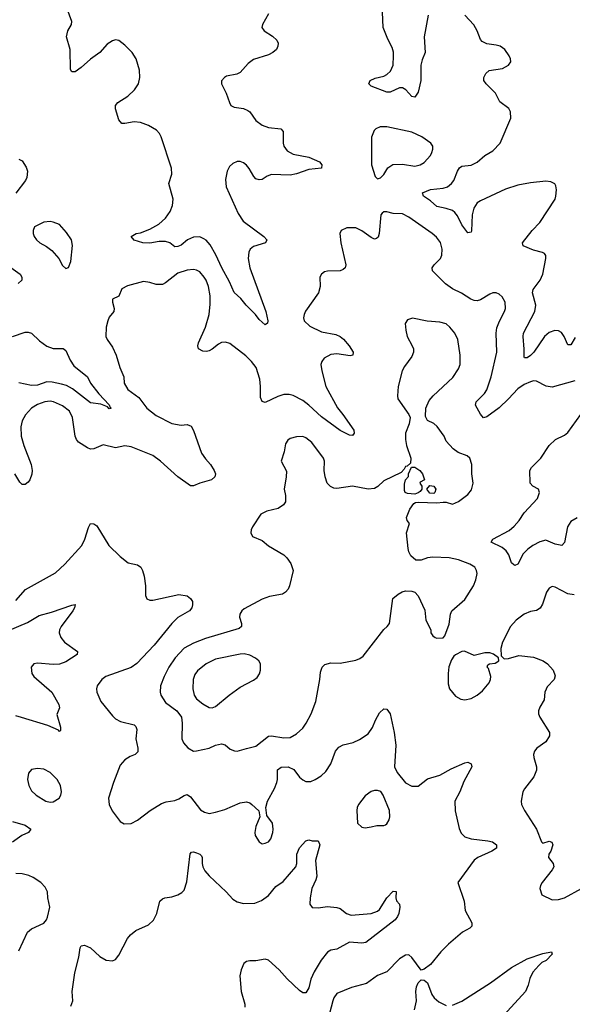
# Model space of a CAD drawing. Header units: inches. Extents: x 1649636 to 1815363, y 506543 to 641975.
# Tile 542 of 656: x 1753375 to 1756919, y 571068 to 577381. Entities that reach past the tile are written whole.
import ezdxf

# ---------------------------------------------------------------- set-up
doc = ezdxf.new("R2010")
doc.units = ezdxf.units.IN
doc.header["$MEASUREMENT"] = 0
doc.layers.add('B7557', color=7, linetype='Continuous')

msp = doc.modelspace()

# ---------------------------------------------------------------- linework, layer by layer
at = {"layer": 'B7557', "color": 5}
for points, elevation in [([(1754970, 577419.3), (1754932.7, 577350), (1754928.4, 577330), (1754943.8, 577310), (1754996, 577276), (1755023.7, 577250), (1755032.6, 577230), (1755031.3, 577210), (1755022, 577190), (1754999.3, 577170), (1754970, 577156.4), (1754875.1, 577124.9), (1754839.6, 577100.4), (1754790, 577043), (1754767.5, 577032.5), (1754702.3, 577017.7), (1754688, 577010), (1754670.4, 576989.6), (1754668.5, 576970), (1754700.3, 576910), (1754719.6, 576850), (1754730.2, 576830.2), (1754750, 576820.3), (1754810, 576812.1), (1754838.6, 576798.6), (1754850.3, 576790), (1754890, 576733.4), (1754930, 576705.5), (1754970, 576689), (1755050, 576681.3), (1755064.4, 576664.4), (1755064, 576590), (1755068.9, 576570), (1755090, 576539.5), (1755130, 576519.6), (1755230, 576498.3), (1755298.8, 576470), (1755312.2, 576450), (1755310, 576429.5), (1755230, 576420.4), (1755150, 576392), (1755110, 576383.5), (1754990, 576388.6), (1754962.3, 576377.7), (1754930, 576356.3), (1754910, 576353), (1754890, 576360.5), (1754875.7, 576375.7), (1754847, 576427), (1754830, 576447.8), (1754810, 576463.5), (1754790, 576471.1), (1754770, 576471), (1754741.5, 576458.5), (1754721.2, 576438.8), (1754706.4, 576410), (1754695.8, 576355.8), (1754699.3, 576310), (1754777.3, 576137.3), (1754809.3, 576089.3), (1754941.6, 575990), (1754960.5, 575970), (1754950.7, 575950), (1754874, 575926), (1754852.9, 575910), (1754844.3, 575890), (1754839.4, 575850), (1754850.1, 575790.1), (1754953.1, 575510), (1754966.8, 575450), (1754965.4, 575434.6), (1754950, 575425.2), (1754910, 575458), (1754887.8, 575490), (1754827.8, 575550), (1754794, 575594), (1754750, 575632.3), (1754720.1, 575699.9), (1754670.6, 575790), (1754633.8, 575873.9), (1754596.4, 575936.4), (1754570, 575967.1), (1754556.4, 575976.4), (1754530, 575988.7), (1754490, 575986.8), (1754451.6, 575968.4), (1754410, 575934.5), (1754390, 575926.2), (1754370, 575925.4), (1754337.6, 575950), (1754310, 575959.4), (1754270, 575959), (1754210, 575947), (1754164, 575950), (1754110, 575968.2), (1754089.2, 575990), (1754122, 576010), (1754150, 576015.2), (1754210, 576037.2), (1754268.3, 576070), (1754311, 576109), (1754339.8, 576150), (1754355.3, 576190), (1754359.8, 576230), (1754330.9, 576330), (1754349.8, 576390), (1754347.8, 576427.8), (1754282.8, 576630), (1754271.8, 576651.8), (1754253.5, 576673.5), (1754202.1, 576702.1), (1754150, 576720.6), (1754110, 576726.8), (1754050, 576715.3), (1754030, 576715.6), (1754010, 576738), (1753988.7, 576810), (1753989.8, 576830), (1754005.4, 576850), (1754068.3, 576890), (1754112.2, 576930), (1754136.4, 576970), (1754146.2, 577010), (1754143.5, 577056.5), (1754121.1, 577130), (1754095.9, 577170), (1754050, 577216.9), (1754010, 577248.2), (1753990, 577251), (1753970, 577245.7), (1753936.2, 577223.8), (1753888.9, 577170), (1753830, 577128.7), (1753770, 577074), (1753730, 577047.1), (1753710, 577045.6), (1753700.4, 577060.4), (1753697.8, 577190), (1753676.4, 577270), (1753683.9, 577310), (1753706.6, 577350), (1753709.7, 577370), (1753679.1, 577450)], 520), ([(1755994.8, 577410), (1755969.5, 577270), (1755975.9, 577170), (1755955.9, 577124.1), (1755946.8, 577090), (1755947.6, 576990), (1755930, 576916), (1755910, 576883.7), (1755890, 576887.8), (1755851.8, 576931.8), (1755830, 576943.1), (1755810, 576943.5), (1755750, 576915.6), (1755730, 576915.8), (1755630, 576955.1), (1755615.1, 576970), (1755622.7, 576990), (1755654, 577006), (1755710, 577019.1), (1755730, 577029.1), (1755754, 577050), (1755769.8, 577090), (1755772.8, 577150), (1755771.9, 577171.9), (1755763.1, 577203.1), (1755735.9, 577255.9), (1755706.8, 577330), (1755702, 577430)], 520), ([(1756936.8, 575343.2), (1756910, 575295.1), (1756890, 575296.9), (1756866.6, 575350), (1756850, 575375.6), (1756830, 575386.6), (1756807.1, 575387.1), (1756770, 575374.4), (1756741.3, 575350), (1756672.3, 575250), (1756650, 575228.7), (1756630, 575213.3), (1756612.9, 575212.9), (1756610, 575218), (1756610.8, 575269.2), (1756603.2, 575350), (1756606.2, 575370), (1756678.8, 575510), (1756684.8, 575550), (1756664.1, 575630), (1756667.7, 575650), (1756712.4, 575710), (1756729.7, 575750), (1756749.4, 575850), (1756749.4, 575869.4), (1756740.9, 575880.9), (1756727.8, 575887.8), (1756670, 575903.5), (1756604.5, 575930), (1756599.7, 575950), (1756661, 576030), (1756710, 576081.3), (1756808.3, 576230), (1756814.5, 576250), (1756817.4, 576290), (1756814.5, 576314.5), (1756807.5, 576327.5), (1756781.6, 576341.6), (1756750, 576345.6), (1756650, 576335.1), (1756570, 576319.4), (1756490, 576294.7), (1756330, 576219.4), (1756310, 576205.7), (1756287.5, 576172.5), (1756277.6, 576130), (1756272.1, 576027.9), (1756270, 576019), (1756250, 576014.5), (1756210, 576065.4), (1756182.7, 576122.7), (1756165.6, 576145.6), (1756150, 576157), (1756110, 576170.6), (1756050, 576182.2), (1756010, 576219.8), (1755965.6, 576250), (1755958.4, 576270), (1756010, 576291.6), (1756090, 576299.8), (1756118.9, 576310), (1756143.9, 576330), (1756158.8, 576350), (1756182.4, 576410), (1756194.7, 576430), (1756210, 576441.6), (1756270, 576447.7), (1756310, 576466.5), (1756359.1, 576510), (1756410, 576539.7), (1756456, 576590), (1756524.1, 576750), (1756523.1, 576790), (1756511.6, 576811.6), (1756453.4, 576853.4), (1756426.5, 576910), (1756366.2, 576970), (1756352.1, 576990), (1756351, 577010), (1756363.9, 577036.1), (1756385.9, 577054.1), (1756471.8, 577068.2), (1756509.2, 577090), (1756525.2, 577110), (1756523.7, 577130), (1756515.1, 577150), (1756485.6, 577190), (1756457, 577210), (1756430, 577218.2), (1756370, 577225.6), (1756341.1, 577241.1), (1756330, 577254), (1756308.4, 577310), (1756287.4, 577347.4), (1756230, 577410.8)], 520), ([(1753370, 576487), (1753390, 576475.3), (1753415.8, 576435.8), (1753424.2, 576410), (1753421.8, 576370), (1753413.2, 576350), (1753351.1, 576268.9)], 520), ([(1756934.3, 575065.7), (1756790, 575024.5), (1756751.6, 575031.6), (1756690, 575062.6), (1756670, 575064.4), (1756650, 575059.8), (1756610, 575041.1), (1756570, 575014.6), (1756510.5, 574949.5), (1756450, 574892.5), (1756370, 574835.3), (1756348.7, 574828.7), (1756330.7, 574850.7), (1756297.2, 574910), (1756301.5, 574930), (1756355.3, 574984.7), (1756370, 575006.7), (1756398, 575090), (1756434.8, 575250), (1756431.4, 575370), (1756435.1, 575404.9), (1756451.3, 575448.7), (1756485.1, 575510), (1756489.7, 575530), (1756488.2, 575570), (1756470, 575604.5), (1756450, 575622), (1756430, 575629.5), (1756410, 575629.5), (1756390, 575620.5), (1756330, 575583.9), (1756310, 575578.7), (1756290, 575580.9), (1756268.4, 575588.4), (1756208, 575628), (1756150, 575655.4), (1756106.9, 575686.9), (1756021.6, 575770), (1756020.5, 575790), (1756033, 575810), (1756073, 575850), (1756082.6, 575870), (1756085.1, 575910), (1756072.9, 575952.9), (1756047.5, 575987.5), (1756021.3, 576010), (1755870, 576115.6), (1755830, 576135.1), (1755770, 576137.7), (1755730, 576149.6), (1755710, 576149.3), (1755699.3, 576140.7), (1755690.4, 576129.6), (1755681.3, 576010), (1755673.7, 575986.3), (1755662.5, 575977.5), (1755650, 575974.5), (1755630, 575983.6), (1755570, 576026), (1755530, 576045.6), (1755473.4, 576046.6), (1755436, 576030), (1755428, 576010), (1755434.4, 575950), (1755466.4, 575810), (1755463, 575790), (1755450, 575778.4), (1755430, 575771.5), (1755350, 575769.5), (1755330, 575763.7), (1755310.8, 575750), (1755300.7, 575730), (1755301.6, 575670), (1755292.2, 575630), (1755207.8, 575512.2), (1755199.3, 575490), (1755195.5, 575470), (1755200.5, 575450), (1755235.1, 575415.1), (1755310, 575380.2), (1755402.4, 575362.4), (1755430, 575350.3), (1755452.2, 575332.2), (1755488.9, 575290), (1755514, 575250), (1755510.7, 575230), (1755493.5, 575226.5), (1755410, 575238.7), (1755370, 575234), (1755328.7, 575210), (1755313.4, 575190), (1755306.7, 575170), (1755312.4, 575130), (1755338.2, 575030), (1755412.7, 574892.7), (1755447.8, 574850), (1755517.1, 574750), (1755519.1, 574730), (1755510, 574714), (1755490, 574716.2), (1755430, 574746.6), (1755310, 574834.4), (1755230.4, 574910.4), (1755190, 574938.6), (1755130, 574970.8), (1755102.6, 574977.4), (1755070, 574977.8), (1755030, 574965.8), (1754950, 574926.6), (1754930, 574932.3), (1754919.4, 574959.4), (1754920.3, 575030), (1754915.8, 575075.8), (1754891.3, 575150), (1754862, 575190), (1754826.4, 575226.4), (1754723.8, 575303.8), (1754694.2, 575314.2), (1754670, 575310.9), (1754650, 575300.4), (1754610, 575267.8), (1754590, 575256.9), (1754574.2, 575254.2), (1754550, 575255.6), (1754520.9, 575270), (1754518, 575290), (1754522.7, 575310), (1754566.1, 575410), (1754589.2, 575490), (1754597.7, 575557.7), (1754597.2, 575610), (1754585.3, 575670), (1754570.7, 575710), (1754558.2, 575730), (1754530, 575764.4), (1754510, 575775.1), (1754490, 575778.8), (1754450, 575774.2), (1754390, 575755.3), (1754310, 575693.5), (1754290, 575684), (1754250, 575683.1), (1754210, 575696.4), (1754170, 575701.3), (1754066.1, 575673.9), (1754030, 575655.1), (1754010, 575608), (1753971.1, 575588.9), (1753970.8, 575570), (1753982, 575530), (1753979.1, 575510), (1753950, 575473.2), (1753940.5, 575450), (1753930.5, 575410), (1753927.7, 575350), (1753936.3, 575330), (1753970, 575281.6), (1753994.7, 575230), (1754016.5, 575150), (1754043.6, 575090), (1754046.2, 575050), (1754068, 575010), (1754138.9, 574958.9), (1754191.3, 574890), (1754250, 574843.2), (1754351.3, 574791.3), (1754410, 574781.7), (1754450, 574784.4), (1754474.3, 574774.3), (1754490, 574747.3), (1754541.3, 574601.3), (1754565.7, 574565.7), (1754599.3, 574530), (1754623, 574490), (1754630.4, 574470), (1754627.3, 574450), (1754606, 574430), (1754531, 574410), (1754490, 574391.5), (1754470, 574393), (1754390, 574449.8), (1754279.2, 574550), (1754230, 574586.6), (1754090, 574642.5), (1754050, 574648), (1753990, 574636), (1753910, 574655.4), (1753850, 574629.7), (1753830, 574628.2), (1753810, 574636.3), (1753752.3, 574672.3), (1753738.7, 574690), (1753730.7, 574710.7), (1753713.1, 574830), (1753693.7, 574870), (1753650, 574904.5), (1753591.7, 574931.7), (1753570, 574935.7), (1753536.3, 574930), (1753490, 574913.2), (1753450.3, 574890), (1753413.2, 574846.8), (1753391.9, 574808.1), (1753382.4, 574770), (1753385, 574710), (1753401.1, 574650), (1753449.2, 574530), (1753455.5, 574490), (1753453.9, 574466.1), (1753439.6, 574430), (1753430, 574415.6), (1753410, 574401.6), (1753390, 574401.6), (1753375.2, 574415.2), (1753343.1, 574470)], 540), ([(1753268, 575828), (1753377.6, 575750), (1753388.7, 575730), (1753388.4, 575710), (1753366, 575690)], 520), ([(1753330, 575350.2), (1753410, 575376.9), (1753430, 575378), (1753450, 575370.3), (1753501.7, 575321.7), (1753550, 575287.6), (1753590, 575273.1), (1753653.7, 575273.7), (1753670, 575260.7), (1753698, 575198), (1753722, 575162), (1753810, 575090.4), (1753830.2, 575050), (1753882.7, 574982.7), (1753950, 574912.4), (1753954.6, 574894.6), (1753961, 574890), (1753950, 574886), (1753937.6, 574897.6), (1753894.9, 574914.9), (1753830, 574925.3), (1753714, 575014), (1753674.7, 575034.7), (1753644.2, 575044.2), (1753582.6, 575057.4), (1753550, 575058.9), (1753490, 575037.2), (1753450, 575034.5), (1753370, 575051.6)], 520), ([(1756950, 574186.4), (1756910, 574163.1), (1756888, 574130), (1756870, 574029), (1756851, 574010), (1756810, 574019.1), (1756750, 574043.1), (1756710, 574034.2), (1756664.9, 574010), (1756633.5, 573986.5), (1756604.7, 573955.3), (1756570, 573889.2), (1756550, 573881.2), (1756544.8, 573884.8), (1756530, 573899), (1756511.1, 573950), (1756495.7, 573975.7), (1756470, 573997.3), (1756399.3, 574030), (1756409.3, 574050), (1756513.8, 574106.2), (1756547.3, 574132.7), (1756578.5, 574170), (1756610, 574218.7), (1756695.1, 574310), (1756709.4, 574350), (1756702.7, 574370), (1756665.2, 574390), (1756648.4, 574408.5), (1756647.3, 574490), (1756657.6, 574510), (1756717.6, 574570), (1756770, 574650.4), (1756810.7, 574689.3), (1756870, 574718), (1756890, 574734.3), (1756974.2, 574850)], 540), ([(1753350, 573656.1), (1753413.2, 573726.8), (1753604.7, 573835.3), (1753665.1, 573890), (1753772.7, 574010), (1753792.4, 574050), (1753815.5, 574124.5), (1753830, 574150.5), (1753850, 574148.5), (1753870, 574135.3), (1753946.9, 574010), (1754018.6, 573938.6), (1754070, 573898.9), (1754130, 573885.7), (1754152, 573870), (1754163.6, 573850), (1754172.4, 573812.4), (1754182.6, 573750), (1754183, 573690), (1754190, 573666.8), (1754210, 573659.1), (1754230, 573658.4), (1754395.6, 573695.6), (1754450, 573686.8), (1754470.7, 573670.7), (1754482.8, 573650), (1754483, 573630), (1754478.4, 573610), (1754463.8, 573590), (1754390, 573547.3), (1754350.3, 573510), (1754237.8, 573370), (1754127, 573253), (1754090, 573227), (1753928, 573170), (1753901.6, 573150), (1753872.4, 573110), (1753868.2, 573090), (1753870.3, 573070), (1753895.6, 573010), (1753970, 572916.5), (1753990, 572898.3), (1754021.3, 572881.3), (1754110, 572859.5), (1754120.4, 572850), (1754126.3, 572830), (1754120.8, 572770), (1754133.1, 572710), (1754133.3, 572686.7), (1754116, 572670), (1754082.9, 572657.1), (1754050, 572636.2), (1754019.6, 572600.4), (1753976.9, 572490), (1753945.7, 572390), (1753948.9, 572348.9), (1753968.5, 572308.5), (1754019.8, 572239.8), (1754044.5, 572224.5), (1754090, 572227.3), (1754130, 572248), (1754211.8, 572310), (1754284.6, 572355.4), (1754313.6, 572366.4), (1754370, 572375.5), (1754394.8, 572385.2), (1754430, 572407.6), (1754450, 572412.9), (1754470, 572397.6), (1754535.5, 572315.5), (1754560, 572300), (1754590, 572291.6), (1754630, 572299), (1754690, 572318), (1754790, 572360.2), (1754830, 572366), (1754850, 572360.4), (1754864.9, 572350), (1754907.9, 572307.9), (1754916, 572270), (1754890, 572208), (1754883, 572170), (1754885.5, 572150), (1754911, 572110), (1754930, 572097.3), (1754950, 572100.7), (1754970, 572110.7), (1754986.6, 572130), (1754998, 572170), (1755000.5, 572190), (1754995.6, 572230), (1754959.3, 572279.3), (1754954.5, 572330), (1754965.1, 572370), (1755009, 572451), (1755023.5, 572490), (1755028.6, 572510), (1755027.9, 572572.1), (1755052.1, 572587.9), (1755096, 572590), (1755133, 572573), (1755170, 572524.2), (1755190, 572506.3), (1755210, 572496.5), (1755243.3, 572496.7), (1755270, 572508.9), (1755307.7, 572532.3), (1755339.3, 572560.7), (1755369.6, 572610), (1755400.5, 572690), (1755422.5, 572717.5), (1755450, 572732.2), (1755512.8, 572747.2), (1755555.2, 572764.8), (1755610, 572803), (1755637, 572843), (1755656.2, 572890), (1755683, 572937), (1755710, 572962.8), (1755730, 572960.7), (1755750, 572931.3), (1755777.6, 572810), (1755786.7, 572730), (1755779.1, 572590), (1755795.2, 572555.2), (1755850, 572487.7), (1755890, 572466), (1755930, 572466.4), (1755990, 572513), (1756070, 572537.1), (1756142.9, 572577.1), (1756230, 572615.8), (1756250, 572620.5), (1756270.7, 572610), (1756274.9, 572590), (1756223.4, 572496.6), (1756197, 572430), (1756166.7, 572370), (1756168.2, 572308.2), (1756194.5, 572194.5), (1756206, 572166), (1756230, 572141.3), (1756270, 572129), (1756377.2, 572117.2), (1756406.8, 572110), (1756432.2, 572090), (1756433, 572070), (1756402, 572050), (1756312.7, 572010), (1756290, 571991.3), (1756184.7, 571850), (1756224.9, 571730), (1756232.7, 571670), (1756274, 571590), (1756275.5, 571570), (1756262.9, 571557.1), (1756215.5, 571530), (1756125.9, 571454.1), (1756076.1, 571403.9), (1756010, 571323.7), (1755970, 571293.2), (1755950, 571288), (1755890, 571369.2), (1755870, 571385.2), (1755850, 571383.7), (1755810, 571359.6), (1755730, 571276.3), (1755670, 571252.6), (1755598.2, 571201.8), (1755503.7, 571176.3), (1755410, 571136.9), (1755390.3, 571110), (1755382.3, 571090), (1755360.9, 571010)], 540), ([(1756930, 573693.7), (1756890, 573698.7), (1756810, 573743.1), (1756790, 573746.3), (1756770, 573736.9), (1756754.3, 573710), (1756727.5, 573632.5), (1756712.7, 573607.3), (1756690, 573592.6), (1756650, 573585.7), (1756610, 573569.7), (1756559.3, 573530), (1756522.4, 573490), (1756470.7, 573390), (1756461, 573350), (1756462, 573302), (1756482, 573282), (1756510, 573284.7), (1756576.5, 573303.5), (1756670, 573293.4), (1756731.3, 573270), (1756761, 573250), (1756796, 573210), (1756810, 573174), (1756802.8, 573150), (1756757.5, 573102.5), (1756750.4, 573089.6), (1756743, 573070), (1756739.3, 573020.7), (1756710, 572974), (1756702.4, 572950), (1756702.4, 572930), (1756710.4, 572910), (1756772.9, 572810), (1756773.1, 572790), (1756748.4, 572750), (1756692.4, 572710), (1756677, 572690), (1756670.3, 572670), (1756671.7, 572650), (1756690.2, 572590.2), (1756690, 572569.2), (1756672.9, 572527.2), (1756611.6, 572448.5), (1756602.4, 572430), (1756590.4, 572370), (1756593.7, 572350), (1756611.8, 572310), (1756690.3, 572190), (1756720.5, 572110), (1756730, 572101.6), (1756770, 572113.4), (1756787.5, 572107.5), (1756794, 572090), (1756781.7, 572050), (1756769.2, 572030), (1756766, 572010), (1756796.3, 571970), (1756801.6, 571950), (1756790, 571929.2), (1756726, 571850), (1756716, 571830), (1756711, 571810), (1756724.7, 571770), (1756790, 571738.8), (1756830, 571739.1), (1756870, 571750.6), (1756978, 571810)], 560), ([(1753298.1, 573461.9), (1753424.7, 573515.3), (1753499.8, 573560.2), (1753578.5, 573581.5), (1753710, 573627.3), (1753730.4, 573630.4), (1753727.3, 573610), (1753715.3, 573590), (1753640.4, 573490), (1753630.5, 573470), (1753628, 573450), (1753639, 573419), (1753662, 573390), (1753746, 573330), (1753742.8, 573310), (1753670, 573263), (1753630, 573248.2), (1753590, 573246), (1753490, 573256.2), (1753466, 573250), (1753447.7, 573230), (1753453.4, 573190), (1753464.9, 573170), (1753581.6, 573070), (1753626.4, 572990), (1753630.4, 572969.6), (1753613, 572927), (1753635.8, 572844.2), (1753637.5, 572822.5), (1753630, 572817.2), (1753624.7, 572824.7), (1753556.4, 572856.4), (1753387.3, 572907.3), (1753350, 572916.5)], 520), ([(1753330, 572239.1), (1753410, 572215.8), (1753447.3, 572190), (1753430.8, 572170), (1753389.2, 572150.8), (1753330, 572108.3)], 520), ([(1753703.8, 571056.2), (1753715.6, 571090), (1753711.3, 571150), (1753728.5, 571270), (1753755.4, 571370), (1753763.6, 571430), (1753770, 571442.8), (1753790, 571446.4), (1753830, 571430.3), (1753890, 571374.9), (1753930, 571350.5), (1753970, 571346), (1753990, 571354.8), (1754010, 571382.8), (1754067.1, 571490), (1754085.8, 571514.2), (1754119, 571541), (1754201.8, 571578.2), (1754233.4, 571606.6), (1754254.7, 571650), (1754273.3, 571730), (1754290, 571744.2), (1754305.2, 571750), (1754350, 571757.2), (1754389.8, 571770.2), (1754414.9, 571785.1), (1754430, 571800.4), (1754447.7, 571852.3), (1754467.8, 572032.2), (1754477, 572043), (1754490, 572044.9), (1754510, 572038.9), (1754530.8, 572030), (1754540.4, 572020.4), (1754544.9, 572010), (1754544.4, 571970), (1754550.2, 571950), (1754563.4, 571923.4), (1754590, 571891.6), (1754700.3, 571790), (1754742.8, 571742.8), (1754770, 571725.7), (1754810, 571715.2), (1754883.9, 571716.1), (1754926.9, 571733.1), (1754970, 571766.7), (1755017.5, 571822.5), (1755064.8, 571855.2), (1755145.3, 571950), (1755152.5, 571970), (1755152.7, 572030), (1755170, 572071.8), (1755210, 572116.3), (1755230, 572122), (1755250, 572116.3), (1755290, 572116), (1755300.4, 572090), (1755272.8, 571990), (1755280.3, 571890), (1755274.3, 571865.7), (1755249.1, 571810), (1755237.3, 571750), (1755235.8, 571710), (1755250, 571688.4), (1755290, 571686.7), (1755350, 571695.8), (1755408.9, 571688.9), (1755430, 571682), (1755470.2, 571650.2), (1755500.4, 571640.4), (1755630, 571651.1), (1755670, 571665.2), (1755683.1, 571676.9), (1755730, 571750.4), (1755770, 571794), (1755790.5, 571790.5), (1755787.3, 571750), (1755790.7, 571730.7), (1755810.8, 571710), (1755813.4, 571690), (1755806, 571650), (1755798, 571630), (1755782.3, 571610), (1755595.9, 571464.1), (1755570, 571460.2), (1755490, 571466.6), (1755410, 571421.1), (1755370, 571415.1), (1755350, 571402.4), (1755308.5, 571351.5), (1755262.9, 571277.1), (1755241.2, 571230), (1755230, 571173.2), (1755210, 571140.9), (1755190, 571140.9), (1755170, 571156.2), (1755090, 571232), (1755038.4, 571290), (1754970, 571351.1), (1754950, 571356.8), (1754890, 571346.3), (1754850, 571346.3), (1754830, 571342.7), (1754813.4, 571330), (1754794.7, 571290), (1754787.9, 571250), (1754795.6, 571150), (1754818.9, 571070), (1754818.9, 571050)], 520), ([(1753368.7, 571410), (1753425.4, 571530), (1753450, 571551.8), (1753530.7, 571589.3), (1753548, 571610), (1753553.9, 571626.1), (1753568.3, 571690), (1753554.7, 571750), (1753553, 571790), (1753539.5, 571819.5), (1753510, 571849.6), (1753461.4, 571881.5), (1753433.9, 571893.9), (1753390, 571905.1), (1753350, 571907.1)], 540), ([(1756150, 571063.1), (1756210, 571089.2), (1756394.6, 571205.4), (1756530, 571304.7), (1756630, 571360.2), (1756730, 571394.3), (1756784.7, 571404.7), (1756790.6, 571390), (1756750.4, 571350), (1756724.7, 571335.3), (1756703.7, 571316.3), (1756666.4, 571273.6), (1756646, 571234), (1756637, 571190), (1756618.7, 571150), (1756480.6, 570999.4)], 540), ([(1755907.5, 571032.5), (1755919.5, 571090), (1755916.2, 571150), (1755919.6, 571180.4), (1755930, 571206), (1755950, 571226), (1755970, 571222.8), (1755990, 571206.8), (1756018.4, 571130), (1756033, 571110), (1756063.4, 571083.4), (1756110, 571059.5)], 540)]:
    msp.add_lwpolyline(points, dxfattribs=dict(at, elevation=elevation))
for points, elevation in [([(1755730, 576694.3), (1755686.3, 576693.7), (1755658.4, 576681.6), (1755648, 576670), (1755632, 576628), (1755630.4, 576450.4), (1755654.4, 576374.4), (1755670, 576361), (1755690, 576366), (1755710, 576387.3), (1755735.1, 576430), (1755768.1, 576451.9), (1755830, 576455.5), (1755910, 576441.3), (1755942.7, 576450), (1755970, 576465.7), (1756009.6, 576510), (1756018.4, 576530), (1756025.1, 576550), (1756024.5, 576570), (1756012.3, 576590), (1755954, 576630), (1755890, 576658.8)], 540), ([(1753570, 576086), (1753530, 576082.7), (1753470, 576052.7), (1753460.7, 576030), (1753460.7, 576010), (1753467.7, 575990), (1753482, 575970), (1753504, 575950), (1753547.6, 575927.6), (1753580.7, 575900.7), (1753626, 575850), (1753650, 575804.7), (1753670, 575784.7), (1753688.7, 575791.3), (1753702.7, 575830), (1753713.4, 575933.4), (1753707.6, 575970), (1753676.2, 576016.2), (1753630, 576067), (1753590, 576082.7)], 540), ([(1755893.4, 575466.6), (1755863, 575457), (1755847.9, 575432.1), (1755850.5, 575390), (1755860.4, 575350), (1755893.1, 575290), (1755900.3, 575270), (1755900.3, 575250), (1755890, 575220.7), (1755842.7, 575157.3), (1755828.9, 575130), (1755802.4, 575030), (1755799.1, 574970), (1755800.5, 574950), (1755870.7, 574850), (1755879.1, 574830), (1755873, 574790), (1755850.4, 574730), (1755848.4, 574690), (1755855.8, 574650), (1755884.4, 574570), (1755882, 574538), (1755861, 574519), (1755850, 574517), (1755841.3, 574498.7), (1755821.3, 574478.7), (1755710, 574423.7), (1755672.6, 574387.4), (1755650, 574375.8), (1755609.8, 574369.8), (1755510, 574390.9), (1755410, 574375.6), (1755390, 574378), (1755368.1, 574388.1), (1755346.9, 574410), (1755333.3, 574450), (1755328.2, 574490), (1755329.7, 574550), (1755323, 574570), (1755249.4, 574670), (1755210, 574700.7), (1755190, 574709.4), (1755150, 574706.6), (1755110, 574695.1), (1755094.6, 574685.4), (1755078.8, 574661.2), (1755070.6, 574609.4), (1755051.3, 574550), (1755086.8, 574486.8), (1755084.9, 574450), (1755070.6, 574370), (1755079.1, 574330), (1755079.3, 574290), (1755066.4, 574270), (1755033.7, 574246.3), (1754961, 574230), (1754922.4, 574210), (1754868.2, 574130), (1754859.3, 574110), (1754857.3, 574090), (1754867.5, 574067.5), (1754930, 574042), (1754970, 574007.6), (1755069.3, 573949.3), (1755088.8, 573930), (1755113.9, 573893.9), (1755128.9, 573850), (1755105.3, 573750), (1755096.4, 573730), (1755080.5, 573710), (1755061.5, 573698.5), (1754977.3, 573682.7), (1754930, 573665.8), (1754815.6, 573604.4), (1754798.7, 573590), (1754787, 573570), (1754785.7, 573550), (1754797, 573510), (1754797.1, 573490), (1754781.8, 573478.2), (1754566.7, 573413.3), (1754490, 573384.1), (1754430, 573350.8), (1754371.3, 573290), (1754331.4, 573228.6), (1754301.8, 573170), (1754279, 573110), (1754276, 573070), (1754280.3, 573050), (1754310, 573003.6), (1754382.3, 572950), (1754412.6, 572910), (1754417.6, 572870), (1754414.4, 572770), (1754424.8, 572744.8), (1754453.3, 572713.3), (1754490, 572690.4), (1754510, 572692.2), (1754590, 572710.4), (1754630, 572730.3), (1754670, 572738.4), (1754692.5, 572732.5), (1754724.9, 572704.9), (1754752.7, 572692.7), (1754770.5, 572690.5), (1754830, 572707.2), (1754890, 572724), (1754970, 572786.5), (1754990, 572790.2), (1755070, 572776.9), (1755110, 572779.5), (1755150, 572802), (1755190, 572838.7), (1755213.1, 572870), (1755244.4, 572930), (1755274.3, 573010), (1755299.7, 573150), (1755303.5, 573196.5), (1755315.1, 573230), (1755333.1, 573246.9), (1755370, 573257), (1755430, 573254.9), (1755530, 573274.6), (1755555.5, 573284.5), (1755578.9, 573301.1), (1755710, 573470.6), (1755732.3, 573490), (1755746.6, 573510), (1755769, 573670), (1755802.5, 573697.5), (1755827.2, 573712.8), (1755850, 573719.1), (1755890, 573717.3), (1755910, 573710.8), (1755930, 573686), (1755974.4, 573594.4), (1755979.1, 573530), (1756012, 573470), (1756012, 573450), (1756024.7, 573430), (1756039.8, 573419.8), (1756050, 573416), (1756090, 573418), (1756102, 573430), (1756130, 573504.7), (1756137.6, 573570), (1756147, 573590), (1756230, 573663.8), (1756285.1, 573750), (1756300.5, 573790), (1756309.6, 573830), (1756305.1, 573850), (1756294, 573870), (1756260.9, 573890), (1756190, 573917.8), (1756130, 573929.8), (1756024.2, 573935.8), (1755991, 573930), (1755950, 573915.6), (1755916.6, 573916.6), (1755884.2, 573944.2), (1755869.7, 573969.7), (1755865.6, 573990), (1755855.6, 574090), (1755874, 574150), (1755859, 574170), (1755855.1, 574190), (1755877, 574243), (1755902, 574278), (1755914, 574286), (1755930, 574286.8), (1756050, 574282.8), (1756090, 574287.3), (1756110, 574286.8), (1756150, 574274.8), (1756190, 574290.7), (1756250, 574337.3), (1756272.6, 574367.4), (1756282.4, 574410), (1756275.1, 574470), (1756275.6, 574530), (1756262.7, 574570), (1756245.4, 574585.4), (1756186.6, 574606.6), (1756154.5, 574630), (1756110, 574679.3), (1756096.9, 574710), (1756052.9, 574772.9), (1756030, 574791.6), (1755991.5, 574811.5), (1755977.6, 574837.6), (1755980.5, 574890), (1756000.9, 574939.1), (1756027.3, 574970), (1756152.6, 575087.4), (1756190, 575143), (1756200.4, 575170), (1756201, 575230), (1756184, 575330), (1756166, 575370), (1756133.6, 575410), (1756109.7, 575429.8), (1756070, 575441.1), (1755988.4, 575448.4)], 560), ([(1755910, 574338), (1755863.1, 574343.1), (1755848, 574350), (1755843.1, 574363.1), (1755843.1, 574403.1), (1755849, 574430), (1755868.7, 574451.3), (1755869, 574470), (1755888, 574512), (1755910, 574510.8), (1755940.7, 574490), (1755958, 574470), (1755971.3, 574430), (1755943.6, 574416.4), (1755942, 574410), (1755954, 574390), (1755954, 574370), (1755943.6, 574356.4), (1755930, 574348)], 560), ([(1756030, 574342), (1756004.7, 574344.7), (1755986, 574370), (1756004.7, 574395.3), (1756032, 574390), (1756044.7, 574370), (1756038, 574350)], 560), ([(1756227.3, 573332.7), (1756210, 573329), (1756170, 573309.2), (1756159.1, 573300.9), (1756143.4, 573276.6), (1756128.3, 573231.7), (1756123, 573190), (1756123.4, 573123.4), (1756130.6, 573090.6), (1756170, 573044.7), (1756203.5, 573023.5), (1756230, 573021), (1756270, 573027.7), (1756310, 573050.5), (1756342.3, 573077.7), (1756385.1, 573130), (1756394.5, 573150), (1756397, 573170), (1756380.9, 573220.9), (1756374, 573230), (1756376.4, 573243.6), (1756389.1, 573250.9), (1756424.7, 573255.3), (1756448, 573270), (1756446, 573290), (1756413.2, 573313.2), (1756390, 573321.2), (1756358, 573322), (1756290, 573305.2)], 560), ([(1754814.1, 573314.1), (1754790, 573313.1), (1754630, 573281.4), (1754570.3, 573250), (1754514.5, 573205.5), (1754497.8, 573182.2), (1754486.8, 573150), (1754485.9, 573090), (1754494.3, 573050), (1754510, 573026.2), (1754550, 572994), (1754590, 572970.2), (1754610, 572969.1), (1754630, 572977.5), (1754718.2, 573050), (1754790, 573100.5), (1754874.7, 573145.3), (1754897.6, 573162.4), (1754914.1, 573185.9), (1754920.3, 573210), (1754918.8, 573250), (1754908.6, 573270), (1754888, 573288), (1754850, 573306)], 580), ([(1753490, 572579.3), (1753450, 572573.2), (1753430.8, 572550), (1753425.5, 572510), (1753434.4, 572470), (1753450, 572437.3), (1753480.7, 572410), (1753542.8, 572370), (1753570, 572363.8), (1753590, 572365.5), (1753629, 572390), (1753639.3, 572410), (1753642.7, 572430), (1753637.2, 572470), (1753616, 572510), (1753570, 572553.2), (1753530, 572576)], 540), ([(1755650, 572439.6), (1755630, 572431.5), (1755590, 572404.2), (1755548.7, 572350), (1755539.3, 572330), (1755536.3, 572310), (1755541, 572230), (1755570, 572202.8), (1755590, 572198.8), (1755630, 572206.8), (1755666.3, 572213.7), (1755710, 572214.8), (1755720.2, 572219.8), (1755730, 572226), (1755745.2, 572250), (1755749.2, 572270), (1755746.6, 572310), (1755706.6, 572410), (1755691.5, 572431.5), (1755670, 572439.5)], 540)]:
    msp.add_lwpolyline(points, close=True, dxfattribs=dict(at, elevation=elevation))

doc.saveas('drawing.dxf')
